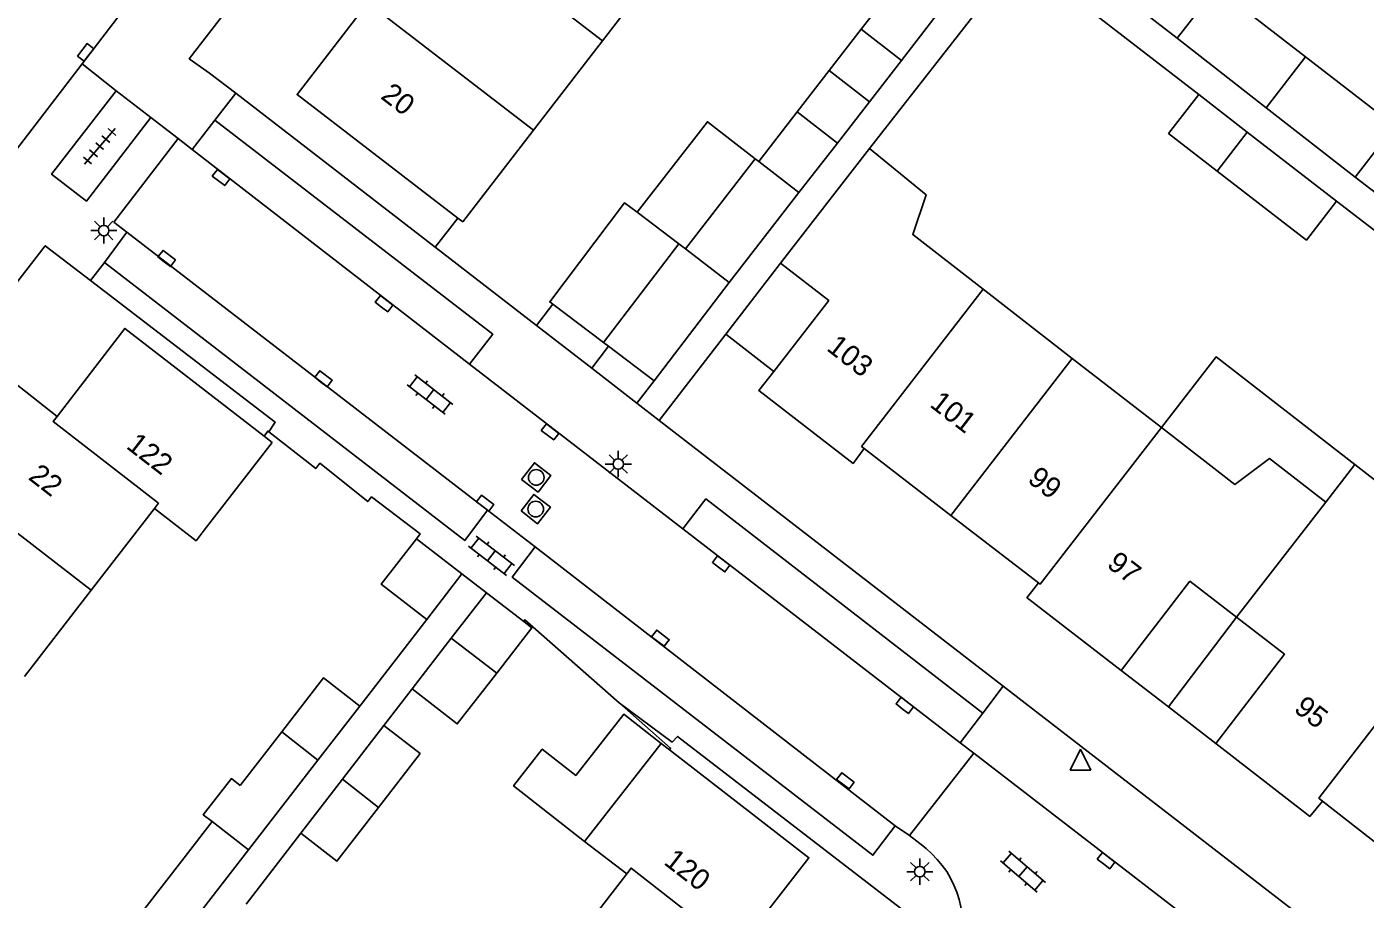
# Model space of a CAD drawing. Extents: x 128000 to 131008, y 398996 to 402500.
# Drawn here: x 128286.1 to 128350.2, y 400021.7 to 400063.5 of the extents above; entities that cross this region are included whole.
import ezdxf

# ---------------------------------------------------------------- set-up
doc = ezdxf.new("R2010")
doc.units = 0
for name, color, linetype in [('gg-afsc-erfafscheiding', 7, 'Continuous'), ('gg-afsc-muur', 7, 'Continuous'), ('gg-anno-huisnummerreeks BGT', 7, 'Continuous'), ('gg-bbg-bijgebouw', 7, 'Continuous'), ('gg-bbg-gedigitaliseerde bebouwing', 7, 'Continuous'), ('gg-bbg-gedigitaliseerde bijgebouw', 7, 'Continuous'), ('gg-bbg-hoofdgebouw', 7, 'Continuous'), ('gg-bbg-luifel en loopbrug', 7, 'Continuous'), ('gg-bbg-tussenscheiding', 7, 'Continuous'), ('gg-knt-verharding', 7, 'Continuous'), ('gg-knt-verharding nz', 7, 'Continuous'), ('gt-grn-weggrens', 7, 'Continuous'), ('gt-symb-klinker verharding', 7, 'Continuous'), ('gt-symb-kolk', 7, 'Continuous'), ('gt-symb-lichtmast', 7, 'Continuous'), ('gt-symb-rioolschacht', 7, 'Continuous'), ('gt-symb-tegel verharding', 7, 'Continuous'), ('gt-symb-waterafsluiter', 7, 'Continuous')]:
    doc.layers.add(name, color=color, linetype=linetype)

# ---------------------------------------------------------------- blocks, each defined once
blk = doc.blocks.new('gt0-LMAST')
at = {"layer": 'gt-symb-lichtmast'}
for p, q in [((-0.182, 0.173), (-0.447, 0.438)), ((-0.005, 0.246), (-0.005, 0.621)), ((0.172, 0.173), (0.437, 0.438)), ((-0.255, -0.004), (-0.63, -0.004)), ((-0.182, -0.181), (-0.447, -0.446)), ((-0.005, -0.254), (-0.005, -0.629)), ((0.437, -0.446), (0.172, -0.181)), ((0.245, -0.004), (0.62, -0.004))]:
    blk.add_line(p, q, dxfattribs=at)
blk.add_circle((-0.005, -0.004), 0.25, dxfattribs=at)
blk = doc.blocks.new('gt0-KOLK')
at = {"layer": 'gt-symb-kolk'}
blk.add_lwpolyline([(0, 0), (0.375, 0), (0.375, 0.4), (-0.375, 0.4), (-0.375, 0), (0, 0)], dxfattribs=at)
blk = doc.blocks.new('gt0-RS')
at = {"layer": 'gt-symb-rioolschacht'}
blk.add_lwpolyline([(-0.5, -0.5), (0.5, -0.5), (0.5, 0.5), (-0.5, 0.5)], close=True, dxfattribs=at)
blk.add_circle((0, 0), 0.375, dxfattribs=at)
blk = doc.blocks.new('gt0-KL1')
at = {"layer": 'gt-symb-klinker verharding'}
for p, q in [((-1.15, 0.3), (1.15, 0.3)), ((-1, -0.3), (-1, 0.3)), ((-0.5, 0.3), (-0.5, 0.45)), ((0, -0.3), (0, 0.3)), ((0.5, 0.3), (0.5, 0.45)), ((1, -0.3), (1, 0.3)), ((-1.15, -0.3), (1.15, -0.3)), ((-0.5, -0.45), (-0.5, -0.3)), ((0.5, -0.45), (0.5, -0.3))]:
    blk.add_line(p, q, dxfattribs=at)
blk = doc.blocks.new('gt0-TEG1')
at = {"layer": 'gt-symb-tegel verharding'}
for p, q in [((-1.125, 0), (1.125, 0)), ((-0.9, -0.25), (-0.9, 0.25)), ((-0.45, -0.25), (-0.45, 0.25)), ((0, -0.25), (0, 0.25)), ((0.45, -0.25), (0.45, 0.25)), ((0.9, -0.25), (0.9, 0.25))]:
    blk.add_line(p, q, dxfattribs=at)
blk = doc.blocks.new('gt0-WAFSL')
at = {"layer": 'gt-symb-waterafsluiter'}
for p, q in [((-0.5, -0.333), (0, 0.667)), ((0, 0.667), (0.5, -0.333)), ((0.5, -0.333), (-0.5, -0.333))]:
    blk.add_line(p, q, dxfattribs=at)

msp = doc.modelspace()

# ---------------------------------------------------------------- linework, layer by layer
at = {"layer": 'gg-afsc-erfafscheiding'}
for p, q in [((128363.996, 400043.377), (128348.782, 400055.144)), ((128319.559, 400048.774), (128316.378, 400044.653)), ((128305.257, 400035.127), (128302.049, 400030.98)), ((128304.559, 400031.808), (128303.199, 400030.046)), ((128299.228, 400024.9), (128296.609, 400021.507))]:
    msp.add_line(p, q, dxfattribs=at)
for points in [[(128326.439, 400057.664), (128333.628, 400066.863), (128342.186, 400060.245)], [(128364.957, 400044.531), (128356.344, 400051.191), (128349.67, 400056.292)]]:
    msp.add_lwpolyline(points, dxfattribs=at)
at = {"layer": 'gg-afsc-muur'}
for q in [(128306.742, 400054.334), (128310.508, 400049.188)]:
    msp.add_line((128305.661, 400052.933), q, dxfattribs=at)
for points in [[(128297.47, 400043.903), (128297.653, 400044.14), (128297.694, 400044.108)], [(128297.694, 400044.108), (128299.947, 400042.348), (128300.142, 400042.599), (128302.432, 400040.768), (128302.614, 400040.992), (128304.941, 400039.221), (128304.758, 400038.984)], [(128314.464, 400031.133), (128309.949, 400035.111), (128309.902, 400035.021)], [(128314.464, 400031.133), (128316.924, 400028.966), (128316.863, 400028.887)]]:
    msp.add_lwpolyline(points, dxfattribs=at)
at = {"layer": 'gg-bbg-bijgebouw'}
for p, q in [((128317.323, 400053.103), (128313.71, 400048.381)), ((128313.71, 400048.381), (128313.949, 400048.199)), ((128313.949, 400048.199), (128316.13, 400046.541)), ((128306.936, 400037.305), (128304.758, 400038.984)), ((128305.257, 400035.127), (128306.936, 400037.305)), ((128306.427, 400034.229), (128308.107, 400036.406)), ((128308.107, 400036.406), (128309.902, 400035.021)), ((128306.427, 400034.229), (128308.604, 400032.549))]:
    msp.add_line(p, q, dxfattribs=at)
for points in [[(128305.257, 400035.127), (128303.079, 400036.806), (128304.758, 400038.984)], [(128308.604, 400032.549), (128310.284, 400034.726), (128309.902, 400035.021)]]:
    msp.add_lwpolyline(points, dxfattribs=at)
at = {"layer": 'gg-bbg-gedigitaliseerde bebouwing'}
for p, q in [((128316.951, 400067.082), (128313.66, 400062.813)), ((128313.66, 400062.813), (128310.362, 400058.537)), ((128310.362, 400058.537), (128306.98, 400054.151)), ((128331.868, 400050.923), (128336.135, 400047.615)), ((128336.135, 400047.615), (128340.401, 400044.306)), ((128348.262, 400040.741), (128349.655, 400042.543)), ((128316.467, 400029.193), (128312.804, 400024.505)), ((128312.804, 400024.505), (128314.822, 400022.947)), ((128314.822, 400022.947), (128311.888, 400019.146))]:
    msp.add_line(p, q, dxfattribs=at)
for points in [[(128331.868, 400050.923), (128328.508, 400053.543), (128329.143, 400055.45), (128326.439, 400057.664)], [(128340.401, 400044.306), (128343.911, 400041.584), (128345.58, 400042.821), (128348.262, 400040.741)], [(128351.85, 400040.269), (128352.02, 400040.709), (128349.655, 400042.543)]]:
    msp.add_lwpolyline(points, dxfattribs=at)
at = {"layer": 'gg-bbg-gedigitaliseerde bijgebouw'}
for p, q in [((128326.038, 400063.366), (128327.751, 400065.58)), ((128343.029, 400065.356), (128341.157, 400062.937)), ((128347.3, 400062.052), (128343.029, 400065.356)), ((128329.677, 400064.09), (128327.962, 400061.876)), ((128326.038, 400063.366), (128327.962, 400061.876)), ((128341.157, 400062.937), (128345.414, 400059.614)), ((128342.186, 400060.245), (128344.511, 400058.447)), ((128321.143, 400057.038), (128322.979, 400059.41)), ((128322.979, 400059.41), (128324.9, 400057.924)), ((128345.414, 400059.614), (128349.67, 400056.292)), ((128324.9, 400057.924), (128323.063, 400055.552)), ((128344.511, 400058.447), (128348.782, 400055.144)), ((128320.973, 400057.169), (128317.638, 400052.859)), ((128321.143, 400057.038), (128320.973, 400057.169)), ((128323.063, 400055.552), (128319.726, 400051.243)), ((128317.638, 400052.859), (128317.323, 400053.103)), ((128319.726, 400051.243), (128316.13, 400046.541)), ((128302.049, 400030.98), (128300.053, 400028.399)), ((128298.322, 400029.754), (128296.334, 400027.183)), ((128303.199, 400030.046), (128301.22, 400027.481)), ((128300.053, 400028.399), (128296.731, 400024.105)), ((128301.22, 400027.481), (128299.228, 400024.9)), ((128294.995, 400025.449), (128293.653, 400023.715)), ((128293.416, 400019.818), (128296.731, 400024.105)), ((128291.665, 400021.144), (128293.653, 400023.715))]:
    msp.add_line(p, q, dxfattribs=at)
for points in [[(128347.3, 400062.052), (128351.57, 400058.748), (128349.67, 400056.292)], [(128343.071, 400056.585), (128340.746, 400058.383), (128342.186, 400060.245)], [(128343.071, 400056.585), (128347.342, 400053.282), (128348.782, 400055.144)], [(128302.049, 400030.98), (128300.31, 400032.325), (128298.322, 400029.754)], [(128302.947, 400026.132), (128304.935, 400028.703), (128303.199, 400030.046)], [(128296.334, 400027.183), (128295.908, 400027.513), (128294.567, 400025.781), (128294.995, 400025.449)], [(128302.947, 400026.132), (128300.958, 400023.561), (128299.228, 400024.9)]]:
    msp.add_lwpolyline(points, dxfattribs=at)
at = {"layer": 'gg-bbg-hoofdgebouw'}
for p, q in [((128322.18, 400052.171), (128326.439, 400057.664)), ((128306.98, 400054.151), (128306.742, 400054.334)), ((128297.865, 400043.597), (128297.47, 400043.903)), ((128294.609, 400039.396), (128297.865, 400043.597)), ((128330.329, 400040.106), (128326.19, 400043.301)), ((128289.199, 400036.526), (128292.228, 400040.438)), ((128334.52, 400036.871), (128330.329, 400040.106)), ((128289.199, 400036.526), (128286.005, 400032.399)), ((128338.47, 400032.681), (128334.053, 400036.097)), ((128316.863, 400028.887), (128316.467, 400029.193)), ((128347.343, 400025.822), (128343, 400029.191)), ((128352.177, 400023.247), (128348.11, 400026.431))]:
    msp.add_line(p, q, dxfattribs=at)
for points in [[(128302.444, 400064.64), (128299.05, 400060.241), (128306.742, 400054.334)], [(128321.856, 400046.99), (128324.49, 400050.381), (128322.18, 400052.171)], [(128297.47, 400043.903), (128290.809, 400049.052), (128287.58, 400044.844)], [(128287.58, 400044.844), (128284.002, 400047.646), (128282.422, 400045.604), (128284.031, 400044.396), (128282.154, 400041.975)], [(128325.509, 400042.7), (128321.15, 400046.081), (128321.856, 400046.99)], [(128326.19, 400043.301), (128325.65, 400042.591), (128325.509, 400042.7)], [(128292.228, 400040.438), (128294.22, 400038.894), (128294.609, 400039.396)], [(128334.053, 400036.097), (128333.97, 400036.161), (128334.52, 400036.871)], [(128344, 400035.229), (128341.77, 400036.951), (128338.47, 400032.681)], [(128343, 400029.191), (128346.29, 400033.461), (128344, 400035.229)], [(128316.863, 400028.887), (128323.539, 400023.724), (128320.293, 400019.561)], [(128348.11, 400026.431), (128347.5, 400025.701), (128347.343, 400025.822)]]:
    msp.add_lwpolyline(points, dxfattribs=at)
at = {"layer": 'gg-bbg-luifel en loopbrug'}
for p, q in [((128339.412, 400064.287), (128341.157, 400062.937)), ((128326.038, 400063.366), (128324.508, 400061.388)), ((128327.962, 400061.876), (128326.431, 400059.9)), ((128324.508, 400061.388), (128322.979, 400059.41)), ((128324.508, 400061.388), (128326.431, 400059.9)), ((128326.431, 400059.9), (128324.9, 400057.924)), ((128315.327, 400054.609), (128317.323, 400053.103)), ((128322.18, 400052.171), (128319.559, 400048.774)), ((128310.508, 400049.188), (128311.282, 400050.213)), ((128311.282, 400050.213), (128313.71, 400048.381)), ((128310.508, 400049.188), (128313.146, 400047.15)), ((128319.559, 400048.774), (128321.856, 400046.99)), ((128313.146, 400047.15), (128313.949, 400048.199)), ((128344, 400035.229), (128340.735, 400030.936)), ((128306.427, 400034.229), (128304.559, 400031.808)), ((128338.47, 400032.681), (128340.735, 400030.936)), ((128340.735, 400030.936), (128343, 400029.191))]:
    msp.add_line(p, q, dxfattribs=at)
for points in [[(128320.973, 400057.169), (128318.68, 400058.943), (128315.327, 400054.609)], [(128315.327, 400054.609), (128314.718, 400055.069), (128311.137, 400050.323), (128311.282, 400050.213)], [(128349.655, 400042.543), (128343.022, 400047.686), (128340.401, 400044.306)], [(128308.604, 400032.549), (128306.711, 400030.126), (128304.559, 400031.808)], [(128312.804, 400024.505), (128309.406, 400027.16), (128310.781, 400028.92), (128312.388, 400027.663), (128314.677, 400030.592), (128316.467, 400029.193)]]:
    msp.add_lwpolyline(points, dxfattribs=at)
at = {"layer": 'gg-bbg-tussenscheiding'}
for p, q in [((128305.742, 400068.916), (128313.66, 400062.813)), ((128302.444, 400064.64), (128310.362, 400058.537)), ((128345.414, 400059.614), (128347.3, 400062.052)), ((128344.511, 400058.447), (128343.071, 400056.585)), ((128323.063, 400055.552), (128321.143, 400057.038)), ((128319.726, 400051.243), (128317.638, 400052.859)), ((128330.329, 400040.106), (128336.135, 400047.615)), ((128282.154, 400041.975), (128289.199, 400036.526)), ((128348.262, 400040.741), (128344, 400035.229)), ((128300.053, 400028.399), (128298.322, 400029.754)), ((128301.22, 400027.481), (128302.947, 400026.132)), ((128294.995, 400025.449), (128296.731, 400024.105))]:
    msp.add_line(p, q, dxfattribs=at)
for points in [[(128326.19, 400043.301), (128326.055, 400043.406), (128331.868, 400050.923)], [(128287.58, 400044.844), (128287.385, 400044.593), (128292.422, 400040.689), (128292.228, 400040.438)], [(128334.52, 400036.871), (128334.602, 400036.807), (128340.401, 400044.306)], [(128348.11, 400026.431), (128347.926, 400026.575), (128353.676, 400034.011)], [(128320.293, 400019.561), (128320.077, 400019.285), (128315.034, 400023.226), (128314.822, 400022.947)]]:
    msp.add_lwpolyline(points, dxfattribs=at)
at = {"layer": 'gg-knt-verharding'}
for p, q in [((128288.772, 400061.713), (128282.81, 400053.961)), ((128290.395, 400060.428), (128292.056, 400059.143)), ((128305.661, 400052.933), (128296.12, 400060.305)), ((128295.12, 400059.011), (128294.033, 400057.613)), ((128290.28, 400054.138), (128293.361, 400058.133)), ((128294.033, 400057.613), (128293.361, 400058.133)), ((128290.28, 400054.138), (128290.909, 400053.653)), ((128289.835, 400052.21), (128290.909, 400053.653)), ((128317.503, 400039.469), (128307.305, 400047.344)), ((128315.314, 400045.475), (128313.146, 400047.15)), ((128315.314, 400045.475), (128316.13, 400046.541)), ((128316.378, 400044.653), (128315.314, 400045.475)), ((128316.378, 400044.653), (128332.833, 400031.939)), ((128310.437, 400038.596), (128308.161, 400040.348)), ((128308.107, 400036.406), (128306.936, 400037.305)), ((128332.833, 400031.939), (128381.979, 399993.968)), ((128330.782, 400029.216), (128331.853, 400030.638)), ((128331.422, 400028.724), (128330.782, 400029.216)), ((128328.345, 400024.791), (128331.422, 400028.724)), ((128343.221, 400019.645), (128331.422, 400028.724)), ((128328.345, 400024.791), (128327.673, 400025.243)), ((128328.839, 400024.397), (128328.345, 400024.791))]:
    msp.add_line(p, q, dxfattribs=at)
for points in [[(128296.12, 400060.305), (128294.869, 400061.271), (128293.891, 400061.957), (128312.651, 400086.215)], [(128288.772, 400061.713), (128290.449, 400063.894), (128292.256, 400066.165)], [(128292.056, 400059.143), (128288.973, 400055.146), (128287.31, 400056.428), (128290.395, 400060.428)], [(128307.305, 400047.344), (128308.413, 400048.773), (128295.12, 400059.011)], [(128289.172, 400051.346), (128287.005, 400053.01), (128250.365, 400005.609)], [(128308.161, 400040.348), (128307.082, 400038.905), (128289.835, 400052.21)], [(128297.694, 400044.108), (128298.008, 400044.56), (128289.172, 400051.346)], [(128331.853, 400030.638), (128318.61, 400040.896), (128317.503, 400039.469)], [(128327.673, 400025.243), (128326.598, 400023.844), (128309.349, 400037.151), (128310.437, 400038.596)], [(128329.157, 400020.346), (128317.254, 400029.531), (128317.002, 400029.253), (128314.464, 400031.133)]]:
    msp.add_lwpolyline(points, dxfattribs=at)
msp.add_arc((128326.05, 400020.421), 4.856, 344.7759, 54.95008, dxfattribs=at)
at = {"layer": 'gg-knt-verharding nz'}
for p, q in [((128307.305, 400047.344), (128294.033, 400057.613)), ((128290.909, 400053.653), (128308.161, 400040.348)), ((128330.782, 400029.216), (128317.503, 400039.469)), ((128310.437, 400038.596), (128327.673, 400025.243))]:
    msp.add_line(p, q, dxfattribs=at)
at = {"layer": 'gt-grn-weggrens'}
for p, q in [((128290.395, 400060.428), (128288.772, 400061.713)), ((128296.12, 400060.305), (128295.12, 400059.011)), ((128293.361, 400058.133), (128292.056, 400059.143)), ((128289.172, 400051.346), (128289.835, 400052.21)), ((128331.853, 400030.638), (128332.833, 400031.939))]:
    msp.add_line(p, q, dxfattribs=at)

# ---------------------------------------------------------------- block references
at = {"layer": 'gt-symb-klinker verharding'}
for p, rotation in [((128305.411, 400045.885), -37.72926988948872), ((128308.353, 400038.173), -37.72926988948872), ((128333.781, 400023.054), -40.53915174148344)]:
    msp.add_blockref('gt0-KL1', p, dxfattribs=dict(at, rotation=rotation))
at = {"layer": 'gt-symb-kolk'}
for p, rotation in [((128289.097, 400062.138), 52.35219681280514), ((128295.295, 400056.115), -37.601066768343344), ((128292.692, 400052.243), -37.601066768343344), ((128303.093, 400050.077), -37.601066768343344), ((128300.191, 400046.483), -37.601066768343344), ((128311.033, 400043.943), -37.60106676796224), ((128307.931, 400040.532), -37.601066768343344), ((128319.22, 400037.627), -37.60106676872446), ((128316.313, 400034.068), -37.60353699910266), ((128328.004, 400030.853), -37.60353699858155), ((128325.162, 400027.243), -37.60353699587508), ((128337.634, 400023.425), -37.60353699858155)]:
    msp.add_blockref('gt0-KOLK', p, dxfattribs=dict(at, rotation=rotation))
at = {"layer": 'gt-symb-lichtmast'}
for p in [(128289.808, 400053.739), (128314.424, 400042.568), (128328.849, 400023.059)]:
    msp.add_blockref('gt0-LMAST', p, dxfattribs=at)
at = {"layer": 'gt-symb-rioolschacht', "rotation": -37.601066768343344}
for p in [(128310.495, 400041.921), (128310.468, 400040.407)]:
    msp.add_blockref('gt0-RS', p, dxfattribs=at)
at = {"layer": 'gt-symb-tegel verharding', "rotation": 49.255838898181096}
msp.add_blockref('gt0-TEG1', (128289.609, 400057.771), dxfattribs=at)
at = {"layer": 'gt-symb-waterafsluiter'}
msp.add_blockref('gt0-WAFSL', (128336.53, 400028.253), dxfattribs=at)

# ---------------------------------------------------------------- texts
at = {"layer": 'gg-anno-huisnummerreeks BGT'}
for s, rotation, p in [('20', 322.4, (128303.004, 400060.089)), ('103', 322.2, (128324.334, 400048.04)), ('101', 322.4, (128329.273, 400045.341)), ('122', 322.3, (128290.827, 400043.351)), ('22', 322.2, (128286.146, 400041.864)), ('99', 322.4, (128333.946, 400041.734)), ('97', 322.3, (128337.742, 400037.669)), ('95', 322.2, (128346.688, 400030.759)), ('120', 322.3, (128316.547, 400023.443))]:
    msp.add_text(s, height=1, rotation=rotation, dxfattribs=at).set_placement(p)

doc.saveas('drawing.dxf')
